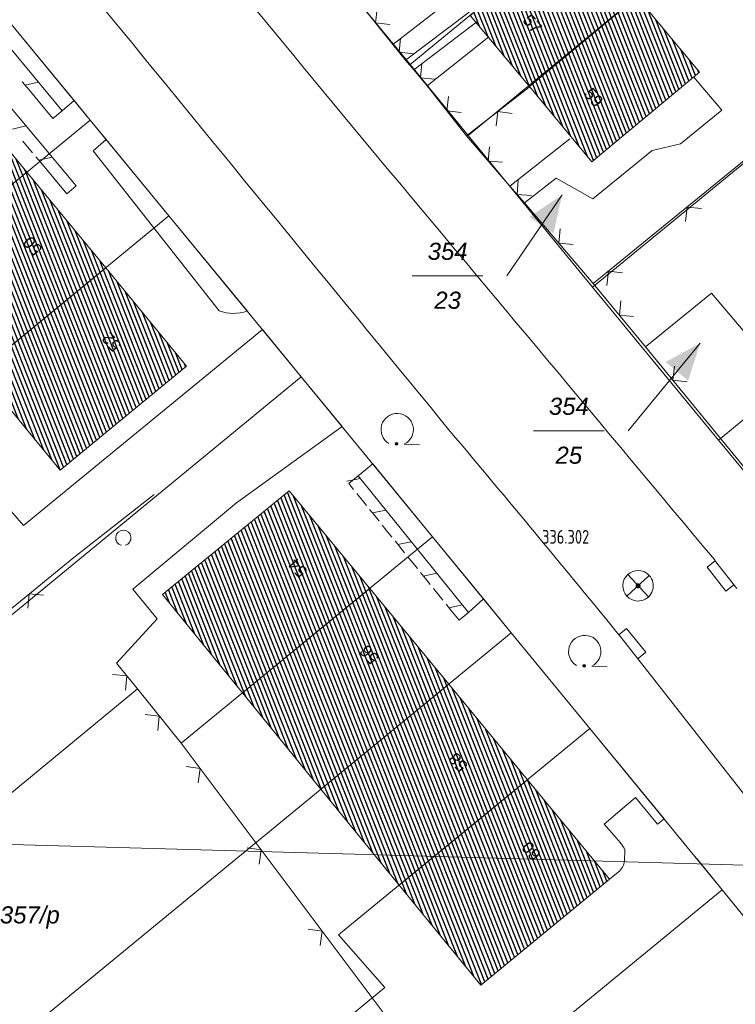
# Model space of a CAD drawing. Header units: metres. Extents: x 345144 to 348639, y 5629211 to 5635235.
# Tile 845 of 1056: x 347460 to 347495, y 5630692 to 5630740. Entities that reach past the tile are written whole.
import ezdxf
from ezdxf.enums import TextEntityAlignment as Align

# ---------------------------------------------------------------- set-up
doc = ezdxf.new("R2010")
doc.units = ezdxf.units.M
doc.header["$MEASUREMENT"] = 0
for name, color, linetype in [('028 Geländeform', 7, 'Continuous'), ('065-066 Ver_Entsorgung', 7, 'Continuous'), ('065-066 Ver_Entsorgung Ausg.', 7, 'Continuous'), ('081-083 Topographie', 7, 'Continuous'), ('AX Flurstück', 7, 'Continuous'), ('AX Gebäude', 7, 'Continuous'), ('Blatt', 7, 'Continuous'), ('Definitionslinie', 7, 'Continuous'), ('MG Präsentationsobjekt - Linie', 7, 'Continuous'), ('Präsentationsobjekt -Text (punktförmig)', 7, 'Continuous')]:
    doc.layers.add(name, color=color, linetype=linetype)
doc.styles.add('ARIAL', font='arial.ttf', dxfattribs={"height": 1})
doc.styles.add('ARIALIT', font='ariali.ttf', dxfattribs={"height": 1})
doc.styles.add('DIN-6776-IT', font='txt', dxfattribs={"height": 1})
pattern_1 = [(111.5294117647, (0, 0), (-0.186045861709, -0.07339575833), [])]

# ---------------------------------------------------------------- blocks, each defined once
blk = doc.blocks.new('alk_3504_nrw')
at = {"color": 134, "lineweight": 5, "true_color": 0x00b2b2, "flags": 128}
for points in [[(-0.729333, -0.684), (-0.707333, -0.707333), (0.707333, 0.707333)], [(-0.707333, 0.707333), (0.707333, -0.707333)]]:
    blk.add_lwpolyline(points, dxfattribs=at)
at = {"color": 134, "lineweight": 5, "true_color": 0x00b2b2}
for start, end in [(90, -90), (-90, 90)]:
    blk.add_arc((0, 0), 1, start, end, dxfattribs=at)
blk = doc.blocks.new('alk_043x_nrw')
h = blk.add_hatch(color=7)
edge = h.paths.add_edge_path(flags=0)
edge.add_arc((0, 0), 1, 180, 360, ccw=False)
edge.add_arc((0, 0), 1, 0, 180, ccw=False)
blk = doc.blocks.new('alk_7100_nrwx2')
at = {"true_color": 0x2e2e2e}
h = blk.add_hatch(color=250, dxfattribs=at)
edge = h.paths.add_edge_path(flags=0)
edge.add_arc((0.024073, -0.597267), 0.057254, 180, 360, ccw=False)
edge.add_arc((0.024073, -0.597267), 0.057255, 0, 180, ccw=False)
at = {"color": 250, "lineweight": 5, "true_color": 0x2e2e2e, "flags": 128}
blk.add_lwpolyline([(0.349382, -0.597267), (1, -0.597267)], dxfattribs=at)
at = {"color": 250, "lineweight": 5, "true_color": 0x2e2e2e}
for centre, radius, start, end in [((0.024073, 0.012362), 0.690995, -61.9148169, -118.0851831), ((0.024073, -0.597267), 0.057255, 0, 180), ((0.024073, -0.597267), 0.057254, 180, 0)]:
    blk.add_arc(centre, radius, start, end, dxfattribs=at)
blk = doc.blocks.new('swc_strasseneinlauf')
at = {"color": 7, "lineweight": 5, "flags": 128}
blk.add_lwpolyline([(-1, 0), (-1, -0.666667), (1, -0.666667), (1, 0)], dxfattribs=at)

msp = doc.modelspace()

# ---------------------------------------------------------------- hatches: boundary and pattern name
at = {"layer": 'AX Gebäude', "true_color": 0x4f4f4f}
h = msp.add_hatch(dxfattribs=at)
h.set_pattern_fill('_USER', color=251, scale=0.2, angle=111.5294118, style=0, pattern_type=0)
h.set_pattern_definition(pattern_1)
h.paths.add_polyline_path([(347490.385, 5630741.198), (347485.09, 5630736.785), (347482.169, 5630740.291), (347487.464, 5630744.704)], flags=0)
h = msp.add_hatch(dxfattribs=at)
h.set_pattern_fill('_USER', color=251, scale=0.2, angle=111.5294118, style=0, pattern_type=0)
h.set_pattern_definition(pattern_1)
h.paths.add_polyline_path([(347490.385, 5630741.198), (347490.631, 5630740.903), (347493.464, 5630737.504), (347488.168, 5630733.091), (347485.09, 5630736.785)], flags=0)
h = msp.add_hatch(dxfattribs=at)
h.set_pattern_fill('_USER', color=251, scale=0.2, angle=111.5294118, style=0, pattern_type=0)
h.set_pattern_definition(pattern_1)
h.paths.add_polyline_path([(347450.28, 5630732.19), (347456.495, 5630737.294), (347460.366, 5630732.582), (347454.149, 5630727.477)], flags=0)
h = msp.add_hatch(dxfattribs=at)
h.set_pattern_fill('_USER', color=251, scale=0.2, angle=111.5294118, style=0, pattern_type=0)
h.set_pattern_definition(pattern_1)
h.paths.add_polyline_path([(347454.149, 5630727.477), (347460.366, 5630732.582), (347464.239, 5630727.867), (347458.019, 5630722.76)], flags=0)
h = msp.add_hatch(dxfattribs=at)
h.set_pattern_fill('_USER', color=251, scale=0.2, angle=111.5294118, style=0, pattern_type=0)
h.set_pattern_definition(pattern_1)
h.paths.add_polyline_path([(347458.019, 5630722.76), (347464.239, 5630727.867), (347468.214, 5630723.028), (347461.992, 5630717.92)], flags=0)
h = msp.add_hatch(dxfattribs=at)
h.set_pattern_fill('_USER', color=251, scale=0.2, angle=111.5294118, style=0, pattern_type=0)
h.set_pattern_definition(pattern_1)
h.paths.add_polyline_path([(347470.978, 5630706.965), (347467.036, 5630711.808), (347473.269, 5630716.908), (347477.237, 5630712.098)], flags=0)
h = msp.add_hatch(dxfattribs=at)
h.set_pattern_fill('_USER', color=251, scale=0.2, angle=111.5294118, style=0, pattern_type=0)
h.set_pattern_definition(pattern_1)
h.paths.add_polyline_path([(347470.978, 5630706.965), (347477.237, 5630712.098), (347481.123, 5630707.391), (347474.832, 5630702.235)], flags=0)
h = msp.add_hatch(dxfattribs=at)
h.set_pattern_fill('_USER', color=251, scale=0.2, angle=111.5294118, style=0, pattern_type=0)
h.set_pattern_definition(pattern_1)
h.paths.add_polyline_path([(347474.832, 5630702.235), (347481.123, 5630707.391), (347485.006, 5630702.687), (347478.688, 5630697.499)], flags=0)
h = msp.add_hatch(dxfattribs=at)
h.set_pattern_fill('_USER', color=251, scale=0.2, angle=111.5294118, style=0, pattern_type=0)
h.set_pattern_definition(pattern_1)
h.paths.add_polyline_path([(347478.688, 5630697.499), (347485.006, 5630702.687), (347489.034, 5630697.806), (347482.698, 5630692.59)], flags=0)
at = {"layer": 'MG Präsentationsobjekt - Linie', "true_color": 0x5e5e5e}
for points in [[(347486.278473, 5630729.567722), (347485.089737, 5630730.380439), (347486.7, 5630731.46)], [(347492.905667, 5630722.320768), (347491.794013, 5630723.236097), (347493.494, 5630724.168)]]:
    msp.add_hatch(color=251, dxfattribs=at).paths.add_polyline_path(points, flags=0)

# ---------------------------------------------------------------- linework, layer by layer
at = {"layer": '081-083 Topographie', "color": 7, "linetype": 'Continuous', "lineweight": 5, "flags": 128}
for points in [[(347488.235, 5630727.095), (347520.728, 5630753.576)], [(347470.142, 5630748.749), (347473.544, 5630744.875), (347473.544, 5630744.875), (347478.365, 5630738.861), (347478.365, 5630738.861), (347479.001, 5630738.085), (347479.001, 5630738.085), (347479.4, 5630737.609), (347479.4, 5630737.609), (347480.061, 5630736.823), (347480.061, 5630736.823), (347482.001, 5630734.364)], [(347457.919, 5630748.103), (347459.242, 5630746.573), (347459.242, 5630746.573), (347465.016, 5630739.566)], [(347455.733, 5630743.281), (347456.34, 5630743.834), (347456.34, 5630743.834), (347459.61, 5630739.848), (347459.61, 5630739.848), (347462.693, 5630736.096)], [(347478.365, 5630738.861), (347481.477, 5630741.272)], [(347479.001, 5630738.085), (347482.131, 5630740.45)], [(347479.4, 5630737.609), (347482.511, 5630739.973)], [(347480.061, 5630736.823), (347483.098, 5630739.236)], [(347484.856, 5630731.063), (347486.407, 5630732.275), (347486.407, 5630732.275), (347488.208, 5630731.259), (347488.208, 5630731.259), (347491.134, 5630733.642), (347491.134, 5630733.642), (347492.52, 5630733.977), (347492.52, 5630733.977), (347494.56, 5630735.62), (347494.56, 5630735.62), (347493.173, 5630737.268)], [(347482.001, 5630734.364), (347485.073, 5630736.752)], [(347462.093, 5630735.592), (347462.693, 5630736.096)], [(347462.693, 5630736.096), (347463.481, 5630735.137), (347463.481, 5630735.137), (347464.27, 5630734.178)], [(347482.001, 5630734.364), (347484.135, 5630731.885), (347484.135, 5630731.885), (347484.856, 5630731.063), (347484.856, 5630731.063), (347488.235, 5630727.095)], [(347471.199, 5630725.75), (347467.353, 5630730.427), (347467.353, 5630730.427), (347464.27, 5630734.178), (347464.27, 5630734.178), (347463.626, 5630733.626)], [(347484.135, 5630731.885), (347487.086, 5630734.223)], [(347463.626, 5630733.626), (347469.822, 5630725.762)], [(347488.235, 5630727.095), (347490.803, 5630723.99), (347490.803, 5630723.99), (347496.679, 5630716.82), (347496.679, 5630716.82), (347497.236, 5630716.14), (347497.236, 5630716.14), (347497.528, 5630715.78), (347497.528, 5630715.78), (347498.129, 5630715.046), (347498.129, 5630715.046), (347502.035, 5630710.214), (347502.035, 5630710.214), (347502.835, 5630709.253), (347502.835, 5630709.253), (347506.271, 5630705.029)], [(347490.803, 5630723.99), (347494.051, 5630726.628), (347494.051, 5630726.628), (347495.613, 5630724.785), (347495.613, 5630724.785), (347496.845, 5630725.858)], [(347464.77, 5630708.426), (347466.766, 5630710.601), (347466.766, 5630710.601), (347465.577, 5630712.067), (347465.577, 5630712.067), (347470.682, 5630716.307), (347470.682, 5630716.307), (347475.873, 5630720.066), (347475.873, 5630720.066), (347473.865, 5630722.508), (347473.865, 5630722.508), (347471.95, 5630724.837), (347471.95, 5630724.837), (347460.195, 5630715.196), (347460.195, 5630715.196), (347458.312, 5630717.366)], [(347476.671, 5630717.634), (347477.381, 5630718.229), (347477.381, 5630718.229), (347480.33, 5630714.64), (347480.33, 5630714.64), (347482.837, 5630711.583)], [(347462.668, 5630713.63), (347466.622, 5630716.726)], [(347450.539, 5630703.708), (347462.668, 5630713.63)], [(347494.208, 5630713.5), (347495.295, 5630712.098)], [(347482.098, 5630710.914), (347482.837, 5630711.583)], [(347489.374, 5630699.816), (347488.775, 5630700.506), (347488.775, 5630700.506), (347490.306, 5630701.825), (347490.306, 5630701.825), (347491.404, 5630700.513), (347491.404, 5630700.513), (347491.725, 5630700.762), (347491.725, 5630700.762), (347488.073, 5630705.21), (347488.073, 5630705.21), (347484.201, 5630709.92), (347484.201, 5630709.92), (347482.837, 5630711.583)], [(347489.613, 5630709.681), (347500.026, 5630696.416)], [(347464.77, 5630708.426), (347465.797, 5630707.165), (347465.797, 5630707.165), (347467.96, 5630704.485), (347467.96, 5630704.485), (347478.832, 5630689.998)], [(347489.778, 5630698.701), (347489.795, 5630699.245)], [(347495.893, 5630687.781), (347496.109, 5630687.604), (347496.109, 5630687.604), (347499.865, 5630690.794), (347499.865, 5630690.794), (347494.585, 5630697.28), (347494.585, 5630697.28), (347493.31, 5630698.833)], [(347489.033, 5630697.806), (347489.464, 5630698.142)]]:
    msp.add_lwpolyline(points, dxfattribs=at)
at = {"layer": '081-083 Topographie', "color": 7, "linetype": 'Continuous', "lineweight": 5}
for centre, radius, start, end in [((348457.008, 5631550.248), 1275.36161, -141.227344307, -140.158087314), ((355274.838, 5637125.809), 10088.479535, -140.7264670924, -140.5815154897), ((291050.728, 5583515.335), 73576.719247, 39.90244360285, 39.92240160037), ((347470.527, 5630727.623), 1.990062, -110.74812, -70.2628916), ((346725.152, 5630084.3), 987.675384, 39.285496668, 40.050263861), ((347487.511, 5630698.003), 2.59985, 28.5365887, 44.2207257), ((347488.874, 5630698.841), 0.914714, -49.833528, -8.8033056)]:
    msp.add_arc(centre, radius, start, end, dxfattribs=at)
at = {"layer": 'AX Flurstück', "color": 8, "linetype": 'Continuous', "lineweight": 13, "true_color": 0x808080, "flags": 128}
for points in [[(347484.975, 5630753.838), (347506.246, 5630771.256), (347511.719, 5630764.569), (347479.223, 5630737.871), (347476.373, 5630741.349), (347487.626, 5630750.598), (347484.975, 5630753.838)], [(347517.231, 5630757.891), (347495.95, 5630740.463), (347493.327, 5630743.642), (347482.084, 5630734.382), (347479.223, 5630737.871), (347511.719, 5630764.569), (347517.231, 5630757.891)], [(347458.323, 5630763.326), (347461.121, 5630759.79), (347464.034, 5630756.359), (347470.196, 5630748.914), (347476.373, 5630741.349), (347479.223, 5630737.871), (347482.084, 5630734.382), (347488.195, 5630726.929), (347494.404, 5630719.402), (347497.264, 5630715.914), (347500.084, 5630712.427), (347506.216, 5630704.983), (347512.407, 5630697.507), (347515.278, 5630694.038), (347518.108, 5630690.551), (347524.382, 5630683.151), (347525.702, 5630681.647), (347532.589, 5630673.582), (347535.564, 5630670.199), (347538.601, 5630666.883), (347545.544, 5630659.457)], [(347520.728, 5630753.576), (347488.195, 5630726.929), (347482.084, 5630734.382), (347493.327, 5630743.642), (347495.95, 5630740.463), (347517.231, 5630757.891), (347520.728, 5630753.576)], [(347507.178, 5630729.891), (347494.404, 5630719.402), (347488.195, 5630726.929), (347520.728, 5630753.576), (347524.018, 5630749.56), (347504.289, 5630733.41), (347507.178, 5630729.891)], [(347529.738, 5630742.573), (347497.264, 5630715.914), (347494.404, 5630719.402), (347507.178, 5630729.891), (347504.289, 5630733.41), (347524.018, 5630749.56), (347529.738, 5630742.573)], [(347426.536, 5630717.136), (347445.077, 5630732.373), (347447.25, 5630729.703), (347459.611, 5630739.848), (347463.482, 5630735.138), (347432.581, 5630709.765), (347426.536, 5630717.136)], [(347523.042, 5630663.453), (347516.593, 5630670.979), (347515.255, 5630672.535), (347508.864, 5630679.999), (347506.896, 5630682.29), (347504.941, 5630684.671), (347501.048, 5630689.343), (347494.586, 5630697.28), (347488.074, 5630705.21), (347484.202, 5630709.92), (347480.331, 5630714.64), (347473.866, 5630722.508), (347467.353, 5630730.428), (347463.482, 5630735.138), (347459.611, 5630739.848)], [(347432.581, 5630709.765), (347463.482, 5630735.138), (347467.353, 5630730.428), (347454.992, 5630720.273), (347457.196, 5630717.631), (347438.655, 5630702.394), (347432.581, 5630709.765)], [(347438.655, 5630702.394), (347457.196, 5630717.631), (347454.992, 5630720.273), (347467.353, 5630730.428), (347473.866, 5630722.508), (347442.965, 5630697.135), (347438.655, 5630702.394)], [(347442.965, 5630697.135), (347473.866, 5630722.508), (347480.331, 5630714.64), (347467.96, 5630704.486), (347465.797, 5630707.165), (347447.285, 5630691.907), (347442.965, 5630697.135)], [(347447.285, 5630691.907), (347465.797, 5630707.165), (347467.96, 5630704.486), (347480.331, 5630714.64), (347484.202, 5630709.92), (347453.301, 5630684.557), (347447.285, 5630691.907)], [(347453.301, 5630684.557), (347484.202, 5630709.92), (347488.074, 5630705.21), (347475.704, 5630695.065), (347477.98, 5630692.481), (347459.457, 5630677.213), (347458.263, 5630678.708), (347453.301, 5630684.557)], [(347459.457, 5630677.213), (347477.98, 5630692.481), (347475.704, 5630695.065), (347488.074, 5630705.21), (347494.586, 5630697.28), (347463.695, 5630671.907), (347459.457, 5630677.213)], [(347463.695, 5630671.907), (347494.586, 5630697.28), (347501.048, 5630689.343), (347485.131, 5630676.36), (347483.35, 5630674.901), (347480.582, 5630678.436), (347467.281, 5630667.819), (347463.695, 5630671.907)]]:
    msp.add_lwpolyline(points, dxfattribs=at)
at = {"layer": 'AX Gebäude', "color": 7, "linetype": 'Continuous', "lineweight": 5, "flags": 128}
for points in [[(347490.385, 5630741.198), (347485.09, 5630736.785), (347482.169, 5630740.291), (347487.464, 5630744.704), (347490.385, 5630741.198)], [(347490.385, 5630741.198), (347490.631, 5630740.903), (347493.464, 5630737.504), (347488.168, 5630733.091), (347485.09, 5630736.785), (347490.385, 5630741.198)], [(347450.28, 5630732.19), (347456.495, 5630737.294), (347460.366, 5630732.582), (347454.149, 5630727.477), (347450.28, 5630732.19)], [(347454.149, 5630727.477), (347460.366, 5630732.582), (347464.239, 5630727.867), (347458.019, 5630722.76), (347454.149, 5630727.477)], [(347458.019, 5630722.76), (347464.239, 5630727.867), (347468.214, 5630723.028), (347461.992, 5630717.92), (347458.019, 5630722.76)], [(347470.978, 5630706.965), (347467.036, 5630711.808), (347473.269, 5630716.908), (347477.237, 5630712.098), (347470.978, 5630706.965)], [(347470.978, 5630706.965), (347477.237, 5630712.098), (347481.123, 5630707.391), (347474.832, 5630702.235), (347470.978, 5630706.965)], [(347474.832, 5630702.235), (347481.123, 5630707.391), (347485.006, 5630702.687), (347478.688, 5630697.499), (347474.832, 5630702.235)], [(347478.688, 5630697.499), (347485.006, 5630702.687), (347489.034, 5630697.806), (347482.698, 5630692.59), (347478.688, 5630697.499)]]:
    msp.add_lwpolyline(points, dxfattribs=at)
at = {"layer": 'Blatt', "color": 205, "linetype": 'Continuous', "lineweight": 5, "true_color": 0x873099, "flags": 128}
for points in [[(347367.669, 5630702.092), (347374.708, 5630951.97), (347874.464, 5630937.896), (347867.426, 5630688.019), (347367.669, 5630702.092)], [(347360.632, 5630452.215), (347367.669, 5630702.092), (347867.426, 5630688.019), (347860.388, 5630438.144), (347360.632, 5630452.215)]]:
    msp.add_lwpolyline(points, dxfattribs=at)
at = {"layer": 'Definitionslinie', "color": 7, "linetype": 'Continuous', "lineweight": 5, "flags": 128}
for points in [[(347488.235, 5630727.095), (347520.728, 5630753.576)], [(347459.242, 5630746.573), (347465.016, 5630739.566)], [(347473.544, 5630744.875), (347478.365, 5630738.861)], [(347478.365, 5630738.861), (347481.477, 5630741.272)], [(347477.596, 5630740.62), (347477.518, 5630739.917), (347478.221, 5630739.84)], [(347477.596, 5630740.62), (347477.518, 5630739.917), (347478.221, 5630739.84)], [(347479.001, 5630738.085), (347482.131, 5630740.45)], [(347459.61, 5630739.848), (347462.693, 5630736.096)], [(347479.4, 5630737.609), (347482.511, 5630739.973)], [(347480.061, 5630736.823), (347483.098, 5630739.236)], [(347478.365, 5630738.861), (347479.001, 5630738.085)], [(347478.753, 5630739.177), (347478.683, 5630738.473), (347479.387, 5630738.403)], [(347478.753, 5630739.177), (347478.683, 5630738.473), (347479.387, 5630738.403)], [(347479.001, 5630738.085), (347479.4, 5630737.609)], [(347479.791, 5630737.92), (347479.731, 5630737.216), (347480.435, 5630737.155)], [(347479.791, 5630737.92), (347479.731, 5630737.216), (347480.435, 5630737.155)], [(347479.4, 5630737.609), (347480.061, 5630736.823)], [(347493.173, 5630737.268), (347494.56, 5630735.62)], [(347480.061, 5630736.823), (347482.001, 5630734.364)], [(347481.114, 5630736.296), (347481.031, 5630735.594), (347481.733, 5630735.511)], [(347481.114, 5630736.296), (347481.031, 5630735.594), (347481.733, 5630735.511)], [(347482.001, 5630734.364), (347485.073, 5630736.752)], [(347462.093, 5630735.592), (347462.693, 5630736.096)], [(347462.693, 5630736.096), (347463.481, 5630735.137)], [(347484.239, 5630735.47), (347483.537, 5630735.558), (347483.449, 5630734.856)], [(347484.239, 5630735.47), (347483.537, 5630735.558), (347483.449, 5630734.856)], [(347492.52, 5630733.977), (347494.56, 5630735.62)], [(347463.481, 5630735.137), (347464.27, 5630734.178)], [(347482.001, 5630734.364), (347484.135, 5630731.885)], [(347463.626, 5630733.626), (347464.27, 5630734.178)], [(347464.27, 5630734.178), (347467.353, 5630730.427)], [(347484.135, 5630731.885), (347487.086, 5630734.223)], [(347491.134, 5630733.642), (347492.52, 5630733.977)], [(347463.626, 5630733.626), (347469.822, 5630725.762)], [(347483.121, 5630733.83), (347483.068, 5630733.125), (347483.773, 5630733.072)], [(347483.121, 5630733.83), (347483.068, 5630733.125), (347483.773, 5630733.072)], [(347488.208, 5630731.259), (347491.134, 5630733.642)], [(347484.542, 5630732.18), (347484.496, 5630731.474), (347485.201, 5630731.428)], [(347484.542, 5630732.18), (347484.496, 5630731.474), (347485.201, 5630731.428)], [(347484.856, 5630731.063), (347486.407, 5630732.275)], [(347486.407, 5630732.275), (347488.208, 5630731.259)], [(347484.135, 5630731.885), (347484.856, 5630731.063)], [(347484.856, 5630731.063), (347488.235, 5630727.095)], [(347493.557, 5630730.788), (347492.854, 5630730.859), (347492.782, 5630730.156)], [(347493.557, 5630730.788), (347492.854, 5630730.859), (347492.782, 5630730.156)], [(347467.353, 5630730.427), (347471.199, 5630725.75)], [(347486.602, 5630729.784), (347486.546, 5630729.079), (347487.25, 5630729.023)], [(347486.602, 5630729.784), (347486.546, 5630729.079), (347487.25, 5630729.023)], [(347489.681, 5630727.629), (347488.978, 5630727.701), (347488.906, 5630726.997)], [(347489.681, 5630727.629), (347488.978, 5630727.701), (347488.906, 5630726.997)], [(347488.235, 5630727.095), (347490.803, 5630723.99)], [(347490.803, 5630723.99), (347494.051, 5630726.628)], [(347494.051, 5630726.628), (347495.613, 5630724.785)], [(347489.586, 5630726.246), (347489.519, 5630725.543), (347490.223, 5630725.476)], [(347489.586, 5630726.246), (347489.519, 5630725.543), (347490.223, 5630725.476)], [(347460.195, 5630715.196), (347471.95, 5630724.837)], [(347471.95, 5630724.837), (347473.865, 5630722.508)], [(347490.803, 5630723.99), (347496.679, 5630716.82)], [(347492.226, 5630723.042), (347492.156, 5630722.339), (347492.86, 5630722.269)], [(347492.226, 5630723.042), (347492.156, 5630722.339), (347492.86, 5630722.269)], [(347473.865, 5630722.508), (347475.873, 5630720.066)], [(347470.682, 5630716.307), (347475.873, 5630720.066)], [(347476.671, 5630717.634), (347477.381, 5630718.229)], [(347477.381, 5630718.229), (347480.33, 5630714.64)], [(347458.312, 5630717.366), (347460.195, 5630715.196)], [(347465.577, 5630712.067), (347470.682, 5630716.307)], [(347480.33, 5630714.64), (347482.837, 5630711.583)], [(347450.539, 5630703.708), (347462.668, 5630713.63)], [(347494.208, 5630713.5), (347495.295, 5630712.098)], [(347465.577, 5630712.067), (347466.766, 5630710.601)], [(347461.177, 5630711.764), (347460.474, 5630711.835), (347460.403, 5630711.131)], [(347461.177, 5630711.764), (347460.474, 5630711.835), (347460.403, 5630711.131)], [(347482.098, 5630710.914), (347482.837, 5630711.583)], [(347482.837, 5630711.583), (347484.201, 5630709.92)], [(347464.77, 5630708.426), (347466.766, 5630710.601)], [(347484.201, 5630709.92), (347488.073, 5630705.21)], [(347489.613, 5630709.681), (347500.026, 5630696.416)], [(347464.77, 5630708.426), (347465.797, 5630707.165)], [(347465.212, 5630707.092), (347465.284, 5630707.796), (347464.58, 5630707.867)], [(347465.212, 5630707.092), (347465.284, 5630707.796), (347464.58, 5630707.867)], [(347465.797, 5630707.165), (347467.96, 5630704.485)], [(347466.803, 5630705.122), (347466.879, 5630705.825), (347466.175, 5630705.9)], [(347466.803, 5630705.122), (347466.879, 5630705.825), (347466.175, 5630705.9)], [(347488.073, 5630705.21), (347491.725, 5630700.762)], [(347467.96, 5630704.485), (347478.832, 5630689.998)], [(347468.794, 5630702.54), (347468.894, 5630703.24), (347468.194, 5630703.34)], [(347468.794, 5630702.54), (347468.894, 5630703.24), (347468.194, 5630703.34)], [(347488.775, 5630700.506), (347490.306, 5630701.825)], [(347490.306, 5630701.825), (347491.404, 5630700.513)], [(347488.775, 5630700.506), (347489.374, 5630699.816)], [(347491.404, 5630700.513), (347491.725, 5630700.762)], [(347471.796, 5630698.541), (347471.895, 5630699.241), (347471.195, 5630699.341)], [(347471.796, 5630698.541), (347471.895, 5630699.241), (347471.195, 5630699.341)], [(347489.795, 5630699.245), (347489.778, 5630698.701)], [(347493.31, 5630698.833), (347494.585, 5630697.28)], [(347489.033, 5630697.806), (347489.464, 5630698.142)], [(347494.585, 5630697.28), (347499.865, 5630690.794)], [(347474.797, 5630694.542), (347474.897, 5630695.242), (347474.197, 5630695.342)], [(347474.797, 5630694.542), (347474.897, 5630695.242), (347474.197, 5630695.342)]]:
    msp.add_lwpolyline(points, dxfattribs=at)
at = {"layer": 'Definitionslinie', "color": 44, "linetype": 'Continuous', "lineweight": 5, "true_color": 0xb27500, "flags": 128}
for points in [[(347455.733, 5630743.281), (347462.093, 5630735.592)], [(347460.131, 5630737.024), (347460.37, 5630736.735)], [(347460.131, 5630737.024), (347460.37, 5630736.735)], [(347460.272, 5630736.853), (347460.93, 5630736.999)], [(347460.272, 5630736.853), (347460.93, 5630736.999)], [(347458.934, 5630736.501), (347462.782, 5630731.901)], [(347460.37, 5630736.735), (347461.631, 5630735.21)], [(347460.37, 5630736.735), (347461.631, 5630735.21)], [(347461.631, 5630735.21), (347462.093, 5630735.592)], [(347461.631, 5630735.21), (347462.093, 5630735.592)], [(347459.659, 5630734.699), (347460.315, 5630734.849)], [(347459.659, 5630734.699), (347460.315, 5630734.849)], [(347460.158, 5630734.103), (347460.639, 5630733.527)], [(347460.158, 5630734.103), (347460.639, 5630733.527)], [(347460.8, 5630733.336), (347461.041, 5630733.048)], [(347460.8, 5630733.336), (347461.041, 5630733.048)], [(347460.943, 5630733.166), (347461.599, 5630733.316)], [(347460.943, 5630733.166), (347461.599, 5630733.316)], [(347461.041, 5630733.048), (347462.322, 5630731.516)], [(347461.041, 5630733.048), (347462.322, 5630731.516)], [(347462.322, 5630731.516), (347462.782, 5630731.901)], [(347462.322, 5630731.516), (347462.782, 5630731.901)], [(347476.108, 5630717.376), (347476.768, 5630717.514)], [(347476.108, 5630717.376), (347476.768, 5630717.514)], [(347476.204, 5630717.257), (347476.671, 5630717.634)], [(347476.204, 5630717.257), (347476.671, 5630717.634)], [(347476.671, 5630717.634), (347482.098, 5630710.914)], [(347476.204, 5630717.257), (347476.44, 5630716.965)], [(347476.204, 5630717.257), (347476.44, 5630716.965)], [(347476.597, 5630716.771), (347477.068, 5630716.187)], [(347476.597, 5630716.771), (347477.068, 5630716.187)], [(347477.225, 5630715.993), (347477.461, 5630715.701)], [(347477.225, 5630715.993), (347477.461, 5630715.701)], [(347477.365, 5630715.821), (347478.025, 5630715.959)], [(347477.365, 5630715.821), (347478.025, 5630715.959)], [(347477.461, 5630715.701), (347477.696, 5630715.409)], [(347477.461, 5630715.701), (347477.696, 5630715.409)], [(347477.853, 5630715.215), (347478.324, 5630714.631)], [(347477.853, 5630715.215), (347478.324, 5630714.631)], [(347478.482, 5630714.437), (347478.717, 5630714.145)], [(347478.482, 5630714.437), (347478.717, 5630714.145)], [(347478.621, 5630714.264), (347479.281, 5630714.402)], [(347478.621, 5630714.264), (347479.281, 5630714.402)], [(347478.717, 5630714.145), (347478.953, 5630713.853)], [(347478.717, 5630714.145), (347478.953, 5630713.853)], [(347479.11, 5630713.659), (347479.581, 5630713.075)], [(347479.11, 5630713.659), (347479.581, 5630713.075)], [(347479.738, 5630712.881), (347479.974, 5630712.589)], [(347479.738, 5630712.881), (347479.974, 5630712.589)], [(347479.878, 5630712.709), (347480.538, 5630712.847)], [(347479.878, 5630712.709), (347480.538, 5630712.847)], [(347479.974, 5630712.589), (347480.209, 5630712.297)], [(347479.974, 5630712.589), (347480.209, 5630712.297)], [(347480.366, 5630712.103), (347480.838, 5630711.519)], [(347480.366, 5630712.103), (347480.838, 5630711.519)], [(347480.995, 5630711.325), (347481.23, 5630711.033)], [(347480.995, 5630711.325), (347481.23, 5630711.033)], [(347481.134, 5630711.152), (347481.794, 5630711.29)], [(347481.134, 5630711.152), (347481.794, 5630711.29)], [(347481.23, 5630711.033), (347481.631, 5630710.537)], [(347481.23, 5630711.033), (347481.631, 5630710.537)], [(347481.631, 5630710.537), (347482.098, 5630710.914)], [(347481.631, 5630710.537), (347482.098, 5630710.914)]]:
    msp.add_lwpolyline(points, dxfattribs=at)
at = {"layer": 'Definitionslinie', "color": 7, "linetype": 'Continuous', "lineweight": 5}
for centre, radius, start, end in [((348457.008, 5631550.248), 1275.36161, -141.227344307, -140.158087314), ((355274.838, 5637125.809), 10088.479535, -140.7264670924, -140.5815154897), ((291050.728, 5583515.335), 73576.719247, 39.90244360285, 39.92240160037), ((347470.527, 5630727.623), 1.990062, -110.74812, -70.2628916), ((346725.152, 5630084.3), 987.675384, 39.285496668, 40.050263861), ((347465.107, 5630714.587), 0.374771, -74.9996467, -105.0003533), ((347465.107, 5630714.587), 0.374771, -74.9996467, -105.0003533), ((347487.511, 5630698.003), 2.599565, 28.5365887, 44.2207257), ((347488.874, 5630698.841), 0.914714, -49.833528, -8.8033056)]:
    msp.add_arc(centre, radius, start, end, dxfattribs=at)
at = {"layer": 'MG Präsentationsobjekt - Linie', "color": 251, "linetype": 'Continuous', "lineweight": 13, "true_color": 0x5e5e5e, "flags": 128}
for points in [[(347486.7, 5630731.46), (347483.981, 5630727.483)], [(347493.494, 5630724.168), (347489.946, 5630719.859)]]:
    msp.add_lwpolyline(points, dxfattribs=at)
at = {"layer": 'Präsentationsobjekt -Text (punktförmig)', "color": 251, "linetype": 'Continuous', "lineweight": 13, "true_color": 0x5e5e5e, "flags": 128}
for points in [[(347479.3264, 5630727.48252), (347482.8076, 5630727.48252)], [(347485.2914, 5630719.85852), (347488.7726, 5630719.85852)]]:
    msp.add_lwpolyline(points, dxfattribs=at)

# ---------------------------------------------------------------- block references
at = {"layer": '028 Geländeform', "xscale": 0.125, "yscale": 0.125, "rotation": -2.326094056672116}
msp.add_blockref('alk_043x_nrw', (347490.439, 5630712.233), dxfattribs=at)
at = {"layer": '065-066 Ver_Entsorgung', "xscale": 0.75, "yscale": 0.75, "rotation": -2.326094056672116}
msp.add_blockref('alk_3504_nrw', (347490.439, 5630712.233), dxfattribs=at)
at = {"layer": '065-066 Ver_Entsorgung Ausg.', "xscale": 0.75, "yscale": 0.75}
for p, rotation in [((347494.693, 5630712.874), -51.86740547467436), ((347489.964, 5630709.234), 129.1887474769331)]:
    msp.add_blockref('swc_strasseneinlauf', p, dxfattribs=dict(at, rotation=rotation))
at = {"layer": '081-083 Topographie', "xscale": 1.15275, "yscale": 1.15275, "rotation": -2.326036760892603}
for p in [(347478.556, 5630719.901), (347487.788, 5630708.986)]:
    msp.add_blockref('alk_7100_nrwx2', p, dxfattribs=at)

# ---------------------------------------------------------------- texts
at = {"layer": '065-066 Ver_Entsorgung Ausg.', "color": 134, "true_color": 0x00b2b2, "style": 'DIN-6776-IT', "width": 0.8}
msp.add_text('336.302', height=0.6762, dxfattribs=at).set_placement((347485.715, 5630714.302))
at = {"layer": 'Präsentationsobjekt -Text (punktförmig)', "color": 7, "style": 'ARIAL'}
for s, height, rotation, p in [('57', 0.58947, -48.8839316, (347485.018, 5630739.684)), ('59', 0.58947, -48.8839316, (347488.034, 5630736.064)), ('50', 0.5894701, 131.7803015, (347460.86, 5630729.145)), ('52', 0.5894701, 131.7803015, (347464.744, 5630724.418)), ('54', 0.5894701, 131.7803015, (347473.909, 5630713.304)), ('56', 0.5894701, 131.7803015, (347477.427, 5630709.04)), ('58', 0.5894701, 131.7803015, (347481.8, 5630703.743)), ('60', 0.5894701, 131.7803015, (347485.4, 5630699.382))]:
    msp.add_text(s, height=height, rotation=rotation, dxfattribs=at).set_placement(p, align=Align.CENTER)
at = {"layer": 'Präsentationsobjekt -Text (punktförmig)', "color": 8, "true_color": 0x808080, "style": 'ARIALIT'}
for s, p in [('354', (347481.067, 5630728.68588)), ('23', (347481.067, 5630726.27916)), ('354', (347487.032, 5630721.06188)), ('25', (347487.032, 5630718.65516)), ('357/p', (347460.505, 5630696.045))]:
    msp.add_text(s, height=0.8421, dxfattribs=at).set_placement(p, align=Align.MIDDLE_CENTER)

doc.saveas('drawing.dxf')
